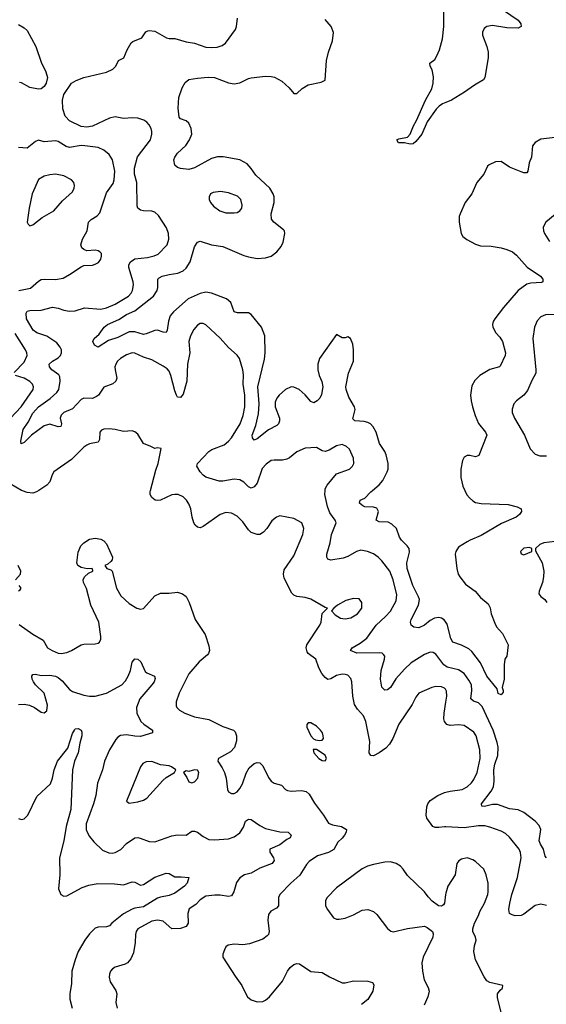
# Model space of a CAD drawing. Header units: inches. Extents: x 1682530 to 1839546, y 640742 to 791647.
# Tile 550 of 656: x 1796998 to 1800708, y 666377 to 673318. Entities that reach past the tile are written whole.
import ezdxf

# ---------------------------------------------------------------- set-up
doc = ezdxf.new("R2010")
doc.units = ezdxf.units.IN
doc.header["$MEASUREMENT"] = 0
for name, color, linetype in [('B7696', 7, 'Continuous'), ('B7697', 7, 'Continuous'), ('B8606', 7, 'Continuous'), ('B8607', 7, 'Continuous')]:
    doc.layers.add(name, color=color, linetype=linetype)

msp = doc.modelspace()

# ---------------------------------------------------------------- linework, layer by layer
at = {"layer": 'B7696', "color": 5}
for points, elevation in [([(1797132.9, 670000), (1797117.1, 669990), (1797090, 669979.8), (1797050, 669983.8), (1797016.8, 669996.8), (1797011, 670000)], 560), ([(1800000, 668593.2), (1799997.7, 668597.7), (1799990, 668606.6), (1799970, 668615.6), (1799930, 668616.9), (1799901, 668610), (1799810, 668569.2), (1799790, 668541.2), (1799763.7, 668490), (1799670, 668351.8), (1799627.3, 668250), (1799604.4, 668210), (1799577.2, 668182.8), (1799530, 668149.7), (1799490, 668128.2), (1799471.7, 668131.7), (1799460.5, 668150), (1799464.2, 668230), (1799436.5, 668370), (1799419.7, 668410), (1799377, 668457), (1799356, 668490), (1799344.4, 668550), (1799337.4, 668650), (1799330, 668672.7), (1799310, 668696.2), (1799290, 668703), (1799270, 668703.5), (1799230, 668694), (1799190, 668672.2), (1799170, 668667.3), (1799150, 668681.6), (1799127.4, 668710), (1799106.2, 668750), (1799084.2, 668810), (1799031.5, 668850), (1799022.5, 668862.5), (1799016.4, 668890), (1799021.5, 668910), (1799112.3, 669050), (1799120.9, 669070), (1799129.1, 669130.9), (1799166, 669170), (1799150, 669175.3), (1799050, 669234), (1799010, 669245.6), (1798950, 669251.6), (1798930, 669260.7), (1798915.4, 669275.4), (1798862, 669382), (1798857.4, 669410), (1798860.9, 669439.1), (1798930, 669539.3), (1798994, 669690), (1799000.7, 669730), (1798986, 669770), (1798930, 669802), (1798830, 669821.2), (1798807.9, 669812.1), (1798775.2, 669784.8), (1798739.1, 669730), (1798715.1, 669704.9), (1798690.3, 669689.7), (1798670, 669687.8), (1798630, 669704), (1798610, 669722.6), (1798570, 669778.7), (1798530, 669818.9), (1798490, 669838.9), (1798450, 669843.5), (1798410, 669829.7), (1798290, 669746.3), (1798270, 669736.9), (1798250, 669740.7), (1798234, 669754), (1798225.1, 669770), (1798212.8, 669810), (1798203, 669870), (1798190, 669905.2), (1798174, 669930), (1798150, 669954), (1798115.3, 669970), (1798090, 669971.5), (1798070, 669967.6), (1797990, 669929.7), (1797970, 669928), (1797951.7, 669931.7), (1797929, 669950), (1797917.2, 669970), (1797917, 669990), (1797919.6, 670000)], 560), ([(1800000, 668759.6), (1799985.4, 668770), (1799930, 668844.8), (1799910, 668857), (1799890, 668858.2), (1799850, 668843.8), (1799756.9, 668783.1), (1799710, 668739.8), (1799648.6, 668671.4), (1799610, 668609.7), (1799590, 668593), (1799570, 668591.6), (1799550, 668612.7), (1799539.4, 668670), (1799544.1, 668730), (1799567.6, 668810), (1799569.7, 668830), (1799561.8, 668841.8), (1799551.3, 668851.3), (1799530, 668854), (1799372.6, 668852.6), (1799329.7, 668870), (1799339.6, 668890), (1799397.8, 668922.2), (1799442.7, 668957.3), (1799508.4, 669050), (1799575, 669110), (1799610.5, 669149.5), (1799650, 669220.7), (1799655.8, 669264.2), (1799629.7, 669370.3), (1799606, 669430), (1799550, 669503.1), (1799523.1, 669530), (1799490, 669553.6), (1799449.3, 669570), (1799402.2, 669577.8), (1799370, 669569.8), (1799310, 669532.9), (1799277.8, 669522.2), (1799190, 669508.4), (1799170, 669515.1), (1799161.3, 669530), (1799163.1, 669550), (1799186.3, 669630), (1799194.3, 669690), (1799226.9, 669770), (1799220.5, 669790), (1799182.6, 669842.6), (1799165.6, 669885.6), (1799148.3, 669970), (1799150.5, 670000)], 540), ([(1800000, 669070.4), (1799987.9, 669087.9), (1799970, 669099.7), (1799950, 669103.5), (1799920.7, 669099.3), (1799890, 669082.6), (1799850, 669049.7), (1799810, 669031.5), (1799775.9, 669035.9), (1799757.2, 669050), (1799751.6, 669070), (1799756.4, 669090), (1799808.2, 669190), (1799813.8, 669230), (1799808.4, 669250), (1799768.8, 669328.8), (1799728.9, 669450), (1799725.8, 669490), (1799745.1, 669565.1), (1799741.3, 669590), (1799728.6, 669608.6), (1799687.3, 669650), (1799674, 669670), (1799652.3, 669730), (1799621, 669761), (1799594.7, 669774.7), (1799530, 669777.6), (1799509.7, 669789.7), (1799525.1, 669850), (1799514.3, 669874.3), (1799490, 669881.8), (1799430, 669884.4), (1799414.5, 669890), (1799391.8, 669910), (1799397.2, 669930), (1799430, 669945.7), (1799471.1, 669990), (1799483.2, 670000)], 520), ([(1796993.8, 669053.8), (1797090, 668985.3), (1797164.4, 668944.4), (1797193.4, 668890), (1797227.3, 668870), (1797270, 668853.1), (1797290.8, 668849.2), (1797330, 668856), (1797363.7, 668870), (1797430, 668910.3), (1797450, 668915.8), (1797530, 668918), (1797550, 668922), (1797561.2, 668930), (1797569.5, 668950), (1797569.6, 668970), (1797554.8, 669070), (1797499.3, 669190), (1797468.4, 669308.4), (1797447.6, 669350), (1797445.6, 669370), (1797455.6, 669390), (1797482.8, 669417.2), (1797513.2, 669430), (1797514, 669434), (1797508.4, 669448.4), (1797473.4, 669446.6), (1797430, 669455.6), (1797406.6, 669470), (1797399.5, 669490), (1797410, 669564.7), (1797429.6, 669610), (1797450, 669630.7), (1797490, 669654.8), (1797530, 669662.8), (1797570, 669656.3), (1797590, 669644), (1797610, 669622.8), (1797653, 669530), (1797650.5, 669510), (1797641.3, 669498.7), (1797619.5, 669480.5), (1797598, 669470), (1797611.3, 669450), (1797639.6, 669439.6), (1797650.3, 669430.3), (1797681.1, 669310), (1797710, 669256.3), (1797770, 669203), (1797822.8, 669170), (1797850, 669163), (1797870, 669167.7), (1797950, 669256.3), (1797990, 669274.9), (1798050, 669275.5), (1798110, 669283), (1798146, 669270), (1798170, 669250.6), (1798192.2, 669210), (1798234, 669090), (1798304.9, 668984.9), (1798330, 668904.7), (1798334.4, 668870), (1798328.4, 668850), (1798320.3, 668839.7), (1798262.4, 668790), (1798190, 668706), (1798121.3, 668570), (1798100.5, 668510), (1798101.1, 668481.1), (1798104, 668470), (1798122.8, 668450), (1798161, 668430), (1798230, 668402.4), (1798330, 668385.5), (1798430, 668336.3), (1798504.7, 668310), (1798516.7, 668296.7), (1798526, 668270), (1798526.2, 668233.8), (1798511.8, 668188.2), (1798482.3, 668157.7), (1798398, 668110), (1798396, 668104), (1798394.8, 668090), (1798424.6, 668044.6), (1798441.1, 668010), (1798451.7, 667970), (1798463.1, 667890), (1798470, 667874.8), (1798490, 667862), (1798510, 667863.8), (1798530, 667875.5), (1798550, 667899.3), (1798566.9, 667930), (1798594.7, 668005.3), (1798615.6, 668044.4), (1798650, 668074.9), (1798670, 668081.6), (1798690, 668079.3), (1798710, 668058), (1798750, 667975.5), (1798770.2, 667950.2), (1798790, 667935.8), (1798842.8, 667922.8), (1798870.6, 667890.6), (1798885.1, 667885.1), (1798910, 667878.7), (1798983, 667883), (1799016.2, 667876.2), (1799038.4, 667858.4), (1799074.5, 667794.5), (1799139.3, 667710), (1799174.4, 667654.4), (1799202.3, 667642.3), (1799264.7, 667630), (1799300.7, 667610), (1799297.1, 667590), (1799286, 667570), (1799270, 667547.6), (1799240.5, 667519.5), (1799211.4, 667468.6), (1799173.9, 667446.1), (1799097.3, 667422.7), (1799036.7, 667383.3), (1799017.6, 667362.4), (1798972.5, 667287.5), (1798908.9, 667230), (1798831.7, 667150), (1798820.9, 667130), (1798820.4, 667070), (1798806.4, 667053.6), (1798766.8, 667033.2), (1798750.2, 667009.8), (1798745.3, 666970), (1798754.9, 666890), (1798750.4, 666870), (1798740.9, 666859.1), (1798710, 666835.6), (1798616.7, 666803.3), (1798570, 666795.1), (1798510, 666800.9), (1798465.8, 666794.2), (1798450, 666782), (1798440.3, 666759.7), (1798428.8, 666730), (1798429.1, 666709.1), (1798515.6, 666575.6), (1798563.7, 666510), (1798590.3, 666450.3), (1798603.8, 666430), (1798630, 666408.7), (1798670, 666393.1), (1798710, 666397.3), (1798730, 666406.9), (1798759.1, 666430), (1798850, 666539.5), (1798885.4, 666610), (1798904.1, 666635.9), (1798930, 666658.4), (1798950, 666663.7), (1798970, 666662), (1799050, 666607.2), (1799130, 666600.3), (1799180.7, 666570), (1799270, 666528.2), (1799290, 666528.2), (1799350, 666543), (1799450, 666540.4), (1799484.7, 666530), (1799493.7, 666513.7), (1799487.2, 666470), (1799451.4, 666410), (1799405.3, 666374.7)], 560), ([(1796968.9, 669368.9), (1797002.7, 669410), (1797006, 669430), (1796986.6, 669470)], 580), ([(1796990, 669291.3), (1797002, 669298), (1797008.7, 669310), (1796995.3, 669330)], 580), ([(1796990, 668490.3), (1797030, 668493.4), (1797066, 668486), (1797102.8, 668470), (1797150, 668436), (1797170, 668431), (1797190, 668444.7), (1797193.6, 668486.4), (1797170, 668569.3), (1797109.9, 668629.9), (1797095.6, 668650), (1797086.3, 668670), (1797083.9, 668690), (1797090, 668703), (1797110, 668703.6), (1797150, 668694.9), (1797210, 668696.2), (1797250, 668689.2), (1797270, 668679.7), (1797297.7, 668657.7), (1797350, 668596.5), (1797370, 668582), (1797450, 668555), (1797490.8, 668549.2), (1797529.8, 668550.2), (1797609.9, 668570.1), (1797717.6, 668630), (1797743, 668657), (1797762, 668690), (1797778.8, 668730), (1797791.5, 668788.5), (1797798.7, 668801.3), (1797810, 668813), (1797830, 668810.5), (1797852.2, 668790), (1797882.2, 668722.2), (1797893.1, 668713.1), (1797947.3, 668690), (1797953.3, 668673.3), (1797945.3, 668650), (1797930.2, 668630), (1797844.1, 668530), (1797820.6, 668470), (1797822.8, 668430), (1797851.1, 668371.1), (1797871.8, 668351.8), (1797933.4, 668310), (1797934.8, 668290), (1797850, 668264.8), (1797810, 668266.4), (1797750, 668276.9), (1797709.1, 668270.9), (1797690, 668259.8), (1797675.4, 668244.6), (1797631.3, 668170), (1797596.1, 668090), (1797581.7, 668030), (1797545.2, 667934.8), (1797533.6, 667850), (1797519.1, 667790), (1797465.4, 667650), (1797467.1, 667610), (1797472.9, 667590), (1797490, 667559.3), (1797521.4, 667521.4), (1797582.3, 667462.3), (1797625.5, 667445.5), (1797650, 667443.1), (1797670, 667446.7), (1797710, 667468.5), (1797749.6, 667510), (1797810, 667550.3), (1797830, 667551.8), (1797847.5, 667547.5), (1797910, 667523.8), (1797950, 667521.6), (1798070, 667563.8), (1798110, 667571), (1798170, 667569.1), (1798210, 667597.6), (1798230, 667598.4), (1798250.6, 667590.6), (1798290, 667560.2), (1798330, 667539.7), (1798370, 667535.2), (1798470, 667542.9), (1798510, 667556.9), (1798550, 667584.7), (1798573.9, 667626.1), (1798590, 667668.2), (1798610, 667682), (1798630, 667678.7), (1798690, 667636.9), (1798730, 667616.5), (1798830, 667591.6), (1798890, 667590.3), (1798910.2, 667569.8), (1798903.8, 667550), (1798881.1, 667538.9), (1798830, 667502.1), (1798759.6, 667470), (1798761.3, 667450), (1798786.5, 667410), (1798790.3, 667390), (1798777.6, 667370), (1798690, 667337.2), (1798630, 667301.3), (1798582.8, 667290), (1798550, 667269.5), (1798524.5, 667235.5), (1798507.6, 667170), (1798490, 667141.6), (1798470, 667136.4), (1798410, 667146.6), (1798372.7, 667147.3), (1798310, 667138), (1798270, 667114), (1798239.1, 667080.9), (1798193, 667050), (1798183, 667017), (1798185.3, 666950), (1798170, 666926), (1798130, 666911.6), (1798070, 666908.4), (1798010, 666963), (1797970, 666971.1), (1797930, 666964), (1797830.4, 666910), (1797818.4, 666890), (1797814, 666870), (1797812.3, 666812.3), (1797799.2, 666740.8), (1797781.7, 666698.3), (1797757.1, 666670), (1797740.8, 666659.2), (1797670, 666638.4), (1797652, 666628), (1797638, 666610), (1797630.4, 666590), (1797628.5, 666568.5), (1797635.1, 666535.1), (1797675.2, 666475.2), (1797683.1, 666450), (1797676.1, 666390), (1797685.8, 666350)], 540), ([(1800000, 668359.2), (1799991.1, 668370), (1799986.4, 668390), (1799988.7, 668430), (1800000, 668505.8)], 560), ([(1796990, 667686.3), (1797010, 667680.3), (1797030, 667684.2), (1797055.4, 667710), (1797118.9, 667841.1), (1797214.2, 667930), (1797228.7, 667970), (1797240.3, 668030), (1797263.4, 668090), (1797337.4, 668182.6), (1797370, 668284.9), (1797383.5, 668310), (1797390, 668318.4), (1797410, 668321.6), (1797430.4, 668310.4), (1797435.8, 668295.8), (1797435.6, 668270), (1797421.2, 668218.8), (1797410.2, 668150), (1797384.4, 668090), (1797369.4, 668030.6), (1797358.7, 667750), (1797325.6, 667630), (1797308, 667530), (1797279.3, 667410), (1797279.7, 667290), (1797271.5, 667190), (1797288, 667150), (1797310, 667138), (1797330, 667141.1), (1797438.8, 667201.2), (1797484.1, 667215.9), (1797549.2, 667229.2), (1797666.5, 667226.5), (1797730, 667219), (1797790, 667241.1), (1797810, 667237), (1797850, 667217.4), (1797870, 667220.9), (1797950, 667273), (1798030, 667300.9), (1798050, 667298), (1798090, 667275.3), (1798136.1, 667276.1), (1798190.8, 667270), (1798177, 667230), (1798159.5, 667210), (1798090, 667159.8), (1798050, 667142.8), (1797990, 667133), (1797970, 667124.9), (1797870, 667062.8), (1797810, 667055.6), (1797790, 667048.6), (1797730, 667014.8), (1797648.1, 666950), (1797630, 666930.9), (1797610, 666922), (1797550, 666921.8), (1797530, 666913.8), (1797490, 666874.8), (1797456.3, 666830), (1797410.9, 666750), (1797388.1, 666690), (1797365.6, 666610), (1797363.8, 666523.8), (1797350.2, 666450), (1797352.3, 666412.3), (1797367.9, 666350)], 520), ([(1800000, 667627.7), (1799990, 667628.2), (1799950, 667622.2), (1799924.2, 667624.2), (1799909.4, 667630), (1799867.3, 667690), (1799862, 667710), (1799866, 667770), (1799873.2, 667790), (1799890, 667813), (1799943.6, 667850), (1799989.9, 667870.1), (1800000, 667872.7)], 560), ([(1800000, 667160.3), (1799997.1, 667150), (1799990.6, 667089.4), (1799982.8, 667077.2), (1799970, 667069), (1799948.7, 667070), (1799904.4, 667104.4), (1799874.9, 667134.9), (1799849.4, 667170), (1799730, 667283.7), (1799700.7, 667330), (1799682, 667350), (1799649.8, 667369.8), (1799610, 667380.5), (1799570, 667378.3), (1799490, 667362.6), (1799449.1, 667350.9), (1799410, 667331.3), (1799230, 667198.7), (1799163.8, 667130), (1799152.5, 667107.5), (1799153, 667070), (1799166, 667046), (1799210, 666986), (1799230, 666977.3), (1799250, 666976.3), (1799290, 666983.8), (1799350, 667006.4), (1799410, 667041.3), (1799450, 667044.9), (1799490, 667030.4), (1799514, 667010), (1799590, 666910.6), (1799612.1, 666892.1), (1799630, 666887), (1799730, 666910.3), (1799850, 666927.3), (1799870, 666918), (1799906.8, 666890), (1799910, 666874), (1799908.2, 666850), (1799841.1, 666710), (1799832, 666670), (1799835.3, 666610), (1799847, 666550), (1799874.9, 666494.9), (1799882.3, 666470), (1799874, 666430), (1799848.4, 666370)], 580)]:
    msp.add_lwpolyline(points, dxfattribs=dict(at, elevation=elevation))
for points, elevation in [([(1799350, 669238), (1799296.2, 669223.8), (1799238, 669190), (1799211.3, 669170), (1799194, 669150), (1799221.4, 669121.4), (1799258.4, 669098.4), (1799290, 669094.4), (1799330, 669101.3), (1799378.4, 669130), (1799409.6, 669170), (1799409.6, 669210), (1799390, 669234.5)], 560), ([(1799050, 668362), (1799030, 668362), (1799021, 668350), (1799020.7, 668330), (1799048.4, 668268.4), (1799068.2, 668248.2), (1799082, 668242), (1799110, 668236.3), (1799130, 668238.8), (1799139.3, 668250), (1799136.2, 668270), (1799131.6, 668290), (1799118, 668310), (1799090, 668337.2)], 580), ([(1799066.8, 668173.2), (1799071.3, 668150), (1799104.9, 668110), (1799130, 668094.9), (1799150, 668094), (1799160.7, 668110), (1799150, 668134), (1799090, 668172.7)], 580), ([(1797930, 668087.6), (1797890, 668086), (1797866.1, 668073.9), (1797848.5, 668050), (1797751, 667810), (1797770, 667794.8), (1797830, 667805.3), (1797870, 667816.5), (1797894.3, 667830), (1798006.1, 667953.9), (1798030, 667974.9), (1798088.7, 668010), (1798098, 668030), (1798068.7, 668050), (1798050, 668057), (1797990, 668065.1)], 560), ([(1798230, 668028.7), (1798190, 668019), (1798170, 668022), (1798152, 668010), (1798176.3, 667976.3), (1798190, 667946), (1798210, 667938.8), (1798230, 667944.9), (1798254, 667970), (1798259, 668010), (1798250, 668028)], 560)]:
    msp.add_lwpolyline(points, close=True, dxfattribs=dict(at, elevation=elevation))
at = {"layer": 'B7697', "color": 5}
for points, elevation in [([(1799150.5, 670000), (1799151.3, 670010), (1799164.2, 670035.8), (1799230, 670116.4), (1799321.2, 670150), (1799343.7, 670170), (1799351.8, 670190), (1799350, 670228), (1799320.7, 670290), (1799300.9, 670310), (1799270, 670322.4), (1799230, 670314.3), (1799177.4, 670282.6), (1799150, 670273), (1799130, 670278.7), (1799090, 670301.6), (1799010, 670296.9), (1798950, 670271.2), (1798899.5, 670230), (1798880, 670220), (1798850, 670213), (1798790, 670214), (1798770, 670209.8), (1798734.7, 670185.3), (1798706.5, 670153.5), (1798670.1, 670049.9), (1798650, 670025.7), (1798630, 670015.8), (1798610, 670024.2), (1798576.6, 670056.6), (1798550, 670075), (1798510, 670079.4), (1798430, 670063.7), (1798403.8, 670063.8), (1798310, 670094), (1798290, 670106.6), (1798270, 670131.6), (1798247.2, 670170), (1798249.7, 670190), (1798330, 670272.9), (1798352.8, 670287.2), (1798438, 670322), (1798470, 670347.2), (1798489.8, 670370), (1798552, 670470), (1798573.3, 670526.7), (1798584.6, 670590), (1798583.9, 670670), (1798572.5, 670747.5), (1798574.6, 670814.6), (1798569.8, 670849.8), (1798546, 670930), (1798530, 670953), (1798470, 671007.6), (1798410, 671073.7), (1798310, 671167.3), (1798290, 671175.6), (1798270, 671175.6), (1798250, 671164.5), (1798225.2, 671134.8), (1798200.3, 671090), (1798190.3, 671050), (1798197.5, 670970), (1798180.2, 670890), (1798175.9, 670770), (1798150, 670678), (1798130, 670654.5), (1798110, 670657), (1798102, 670670), (1798090, 670701.2), (1798063.6, 670810), (1798050, 670839.2), (1798036, 670856), (1798010, 670875.4), (1797930, 670920.7), (1797870, 670939.8), (1797810, 670968.2), (1797790, 670969.6), (1797750, 670954.3), (1797708.5, 670930), (1797687.4, 670910), (1797674.6, 670890), (1797669.3, 670870), (1797670.3, 670850), (1797682.6, 670790), (1797674.4, 670770), (1797654.9, 670750), (1797590, 670727), (1797552.9, 670670), (1797539, 670661), (1797510, 670647.2), (1797450, 670648.9), (1797430, 670639.4), (1797370, 670575.6), (1797309.2, 670550), (1797289.4, 670530), (1797284, 670510), (1797291.7, 670470), (1797288.7, 670451.3), (1797270, 670448.1), (1797210, 670465.5), (1797170, 670454.4), (1797080.2, 670390), (1797030, 670336.3), (1797007.6, 670327.6), (1797007.2, 670347.2), (1797023.4, 670430), (1797058.5, 670481.5), (1797090, 670543.2), (1797129.8, 670590), (1797211.7, 670648.3), (1797259.9, 670690), (1797272.9, 670710), (1797283, 670770), (1797280.7, 670800.7), (1797273.6, 670813.6), (1797225.3, 670850), (1797208.2, 670870), (1797206.3, 670890), (1797229.6, 670910), (1797270, 670934), (1797285.1, 670950), (1797292.8, 670970), (1797291.7, 670990), (1797284.2, 671010), (1797259.7, 671039.7), (1797190, 671086.2), (1797118, 671110), (1797092.8, 671130), (1797046.9, 671210), (1797042.6, 671250), (1797050, 671263.1), (1797070, 671269.1), (1797149, 671271), (1797230, 671291.8), (1797270, 671284.5), (1797310, 671269.2), (1797350, 671262.6), (1797390, 671266.4), (1797453.5, 671286.5), (1797570, 671277.8), (1797610, 671285.7), (1797670, 671312.9), (1797763.5, 671370), (1797782.7, 671390), (1797792.8, 671410), (1797799.8, 671450), (1797798.6, 671470), (1797767.9, 671572.1), (1797767.7, 671590), (1797778.3, 671610), (1797810, 671632.6), (1797898.2, 671641.8), (1797946.5, 671653.5), (1797974.4, 671665.6), (1798038, 671730), (1798049.7, 671770), (1798045.7, 671810), (1798032.6, 671850), (1797976.6, 671936.6), (1797950, 671961.3), (1797930, 671968.4), (1797870, 671969.8), (1797850, 671974.3), (1797830, 671989.5), (1797826.7, 672006.7), (1797823.2, 672170), (1797806.7, 672230), (1797807.5, 672272.5), (1797828.3, 672351.7), (1797919.8, 672470), (1797928.8, 672510), (1797928.7, 672530), (1797925.1, 672550), (1797910, 672577.6), (1797894.6, 672594.6), (1797871.8, 672610), (1797830, 672624.7), (1797793, 672627), (1797730, 672622.6), (1797670, 672633.5), (1797630, 672624.6), (1797510, 672566.9), (1797470, 672559.4), (1797430, 672565.3), (1797350, 672604.7), (1797317.8, 672637.8), (1797301.3, 672690), (1797299.7, 672750), (1797308.3, 672790), (1797363, 672870), (1797396.2, 672890), (1797450.5, 672909.5), (1797610, 672948.6), (1797655.1, 672970), (1797675.4, 672990), (1797694, 673030), (1797732.8, 673050), (1797754.9, 673105.1), (1797784.5, 673155.5), (1797794.8, 673165.2), (1797857.6, 673190), (1797887.1, 673232.9), (1797900.1, 673239.9), (1797910, 673243), (1797950, 673237.1), (1798031.3, 673190), (1798050, 673184.9), (1798090, 673184.4), (1798170, 673161.5), (1798230, 673153.4), (1798310, 673124.9), (1798350, 673121.5), (1798390, 673124.9), (1798423.6, 673136.4), (1798447, 673153), (1798518, 673250), (1798526.3, 673270), (1798533.3, 673330)], 540), ([(1799483.2, 670000), (1799530, 670038.5), (1799556.1, 670070), (1799588, 670130), (1799593.2, 670150), (1799594.3, 670190), (1799580.9, 670250), (1799570, 670274.5), (1799532.6, 670330), (1799509.2, 670409.2), (1799488.5, 670448.5), (1799470, 670468.3), (1799450, 670478.7), (1799424.8, 670484.8), (1799359, 670490), (1799344.9, 670504.9), (1799360.5, 670570), (1799356.9, 670590), (1799316.6, 670656.6), (1799297.4, 670710), (1799295.8, 670730), (1799314.2, 670825.8), (1799348.7, 670910), (1799348.7, 670991.3), (1799344, 671030), (1799328, 671070), (1799310, 671082), (1799290, 671075.3), (1799270, 671075.3), (1799230, 671098), (1799110, 670929.2), (1799098.7, 670890), (1799098.7, 670850), (1799107.4, 670810), (1799127.1, 670767.1), (1799134.9, 670730), (1799124, 670676), (1799111.5, 670650), (1799094.9, 670630), (1799070, 670617.4), (1799050, 670625.6), (1799010, 670674), (1798966, 670710), (1798930, 670728.6), (1798910, 670729.8), (1798870, 670710.8), (1798825, 670670), (1798809.3, 670650), (1798797.3, 670622.7), (1798797.1, 670590), (1798829.2, 670510), (1798829.1, 670490), (1798820.3, 670470), (1798810, 670456.9), (1798750, 670426.6), (1798670, 670363.6), (1798650, 670352.7), (1798638.4, 670370), (1798636.4, 670390), (1798662.1, 670457.9), (1798680.4, 670539.6), (1798684.2, 670610), (1798675.4, 670730), (1798723.8, 670923.8), (1798728.5, 670970), (1798724.4, 671090), (1798700.6, 671150), (1798630, 671239.8), (1798610, 671251.5), (1798531.6, 671251.6), (1798510, 671258.9), (1798484.9, 671324.9), (1798455.4, 671350), (1798350, 671390.4), (1798310, 671397), (1798270, 671387), (1798184, 671350), (1798081.6, 671258.4), (1798057.6, 671230), (1798046.1, 671193.9), (1798037.6, 671130), (1798030, 671114), (1798010, 671115.1), (1797970, 671128.7), (1797950, 671127.8), (1797890, 671102.8), (1797870, 671098.9), (1797810, 671118.2), (1797770, 671116.5), (1797690, 671078), (1797624.6, 671055.4), (1797550, 671009.3), (1797524.2, 671024.2), (1797514.5, 671050), (1797522, 671070), (1797558.3, 671101.7), (1797592.4, 671150), (1797617.2, 671170), (1797696.1, 671203.9), (1797750, 671239.4), (1797810, 671264.6), (1797941.5, 671370), (1797965.7, 671410), (1797970.8, 671430.8), (1797970.9, 671489.1), (1797981.1, 671498.9), (1798000.9, 671510), (1798050, 671522.2), (1798112, 671530), (1798150, 671548.1), (1798170, 671566.5), (1798198.8, 671610), (1798230, 671717.3), (1798251.2, 671748.8), (1798270, 671755.8), (1798350, 671731.6), (1798430, 671720.3), (1798576.7, 671656.7), (1798610, 671645.2), (1798670, 671634.4), (1798730, 671638.6), (1798770, 671651.6), (1798810, 671682), (1798839.8, 671720.2), (1798854, 671750), (1798866.9, 671810), (1798863, 671830), (1798857.1, 671837.1), (1798789.7, 671890), (1798772.6, 671912.6), (1798770.7, 671950), (1798791.5, 672030), (1798790.6, 672070), (1798784.6, 672090), (1798760.3, 672130), (1798661.3, 672221.3), (1798629.7, 672270), (1798601.2, 672301.2), (1798550, 672331.1), (1798431, 672351), (1798390.9, 672350.9), (1798350, 672339.8), (1798230, 672273.1), (1798190, 672261.3), (1798130, 672269.3), (1798110, 672276), (1798091.8, 672291.8), (1798084.2, 672330), (1798091.1, 672350), (1798110, 672378), (1798168.9, 672431.1), (1798195.1, 672470), (1798209.7, 672510), (1798205.4, 672550), (1798190, 672589.4), (1798170, 672604.7), (1798130, 672618.4), (1798122, 672630), (1798113.4, 672693.4), (1798118.5, 672770), (1798143.3, 672836.7), (1798164.1, 672875.9), (1798190, 672896.5), (1798250, 672905.7), (1798327, 672913), (1798369.7, 672910.3), (1798470, 672873.4), (1798510, 672866.7), (1798550, 672872.7), (1798610, 672903.8), (1798630, 672908.2), (1798730, 672919.3), (1798770, 672918), (1798792.1, 672912.1), (1798843.9, 672883.9), (1798897.3, 672837.3), (1798930, 672798), (1798950, 672798), (1798987.9, 672832.1), (1799030, 672858), (1799122, 672878), (1799149.3, 672890.7), (1799159.7, 673030), (1799172.6, 673090), (1799201.7, 673170), (1799208.2, 673228.2), (1799191.6, 673270), (1799150, 673319)], 520), ([(1800000, 672733.5), (1799976.1, 672723.9), (1799952.5, 672707.5), (1799932.8, 672687.2), (1799870, 672598.4), (1799831, 672510), (1799790, 672460.4), (1799770, 672443.5), (1799750, 672439.7), (1799710, 672449.5), (1799668, 672450), (1799654, 672470), (1799670, 672479.1), (1799729.5, 672490.5), (1799749.6, 672510.4), (1799771.6, 672570), (1799793.7, 672606.3), (1799856.1, 672750), (1799902.9, 672830), (1799912.2, 672870), (1799914.2, 672914.2), (1799903.6, 672963.6), (1799889.6, 672990.4), (1799887.5, 673012.5), (1799922, 673038), (1799936.9, 673063.1), (1799954.8, 673105.2), (1799976.5, 673183.5), (1799986.6, 673270), (1799986.5, 673370)], 480), ([(1796990, 673285), (1797030, 673261.6), (1797050, 673242.3), (1797111.5, 673130), (1797150, 673019.3), (1797181.7, 672950), (1797193, 672910), (1797185.7, 672870), (1797170, 672846), (1797150, 672831.5), (1797130, 672827.6), (1797070, 672840.2), (1797010, 672872.2), (1796995.7, 672875.7)], 540), ([(1796991.9, 671408.1), (1797075.3, 671424.7), (1797130, 671474.3), (1797150, 671485.7), (1797170, 671488.8), (1797250, 671485.7), (1797303.3, 671496.7), (1797350, 671521.3), (1797430, 671576.4), (1797450, 671584.9), (1797510, 671588.5), (1797530, 671594.4), (1797553.1, 671606.9), (1797569.6, 671630), (1797574.7, 671650), (1797573.7, 671670), (1797562, 671682), (1797550, 671689.7), (1797530, 671693.7), (1797470, 671689.5), (1797450, 671698), (1797436, 671710), (1797429.4, 671730), (1797440.7, 671770), (1797474, 671830), (1797483, 671890), (1797501.6, 671910), (1797543.7, 671936.3), (1797562.6, 671957.4), (1797610, 672098), (1797655.8, 672164.2), (1797664, 672190), (1797668.6, 672250), (1797650.8, 672330), (1797627.3, 672367.3), (1797590, 672398), (1797550, 672416.8), (1797458, 672430), (1797430, 672431.2), (1797350, 672417.1), (1797324.6, 672424.6), (1797270, 672458.5), (1797250, 672463.1), (1797170, 672456.9), (1797130, 672468), (1797110, 672459.7), (1797050, 672412.8), (1796990, 672417)], 560), ([(1796958, 670830), (1797030, 670903.5), (1797051, 670950), (1797048.8, 670970), (1797039.1, 670990), (1796965.8, 671105.8)], 560), ([(1796933.7, 670510), (1797008.4, 670590), (1797091.9, 670710), (1797095.6, 670730), (1797088.9, 670748.9), (1797070, 670767.2), (1797030, 670789.8), (1796969.6, 670810)], 560), ([(1797919.6, 670000), (1797956.6, 670143.4), (1797973.3, 670190), (1797994.6, 670294.6), (1797970, 670299), (1797950, 670294), (1797922, 670310), (1797870, 670329.4), (1797830, 670396), (1797810, 670413.2), (1797790, 670419.3), (1797730, 670415.8), (1797670, 670429.6), (1797627.3, 670432.7), (1797590, 670431.6), (1797574.6, 670425.4), (1797563, 670410), (1797560.7, 670359.3), (1797550, 670339), (1797490, 670326.9), (1797470, 670319.7), (1797450, 670305.4), (1797362.5, 670217.5), (1797239.1, 670130), (1797226, 670110), (1797210, 670061.2), (1797190, 670036.2), (1797132.9, 670000)], 560), ([(1797011, 670000), (1796930, 670045.1)], 560)]:
    msp.add_lwpolyline(points, dxfattribs=dict(at, elevation=elevation))
for points, elevation in [([(1797250, 672229.7), (1797210, 672225.4), (1797170, 672214.3), (1797130, 672191.2), (1797085.2, 672090), (1797064.6, 671990), (1797051.1, 671891.1), (1797056.9, 671876.9), (1797070, 671864.7), (1797090, 671870.8), (1797156.9, 671923.1), (1797239.5, 671970), (1797299.8, 672040.2), (1797370, 672104.9), (1797382.9, 672130), (1797385.1, 672150), (1797379.5, 672170), (1797362.7, 672190), (1797310, 672216.9)], 580), ([(1798412.8, 672107.2), (1798361.1, 672098.9), (1798342.8, 672090), (1798334, 672070), (1798333.4, 672050), (1798342, 672030), (1798363.9, 672003.9), (1798407.3, 671970), (1798450, 671957.6), (1798510, 671955.5), (1798530, 671959.1), (1798550, 671970.8), (1798562, 671990), (1798565.1, 672010), (1798555.1, 672050), (1798533.5, 672073.5), (1798470, 672097.4)], 540)]:
    msp.add_lwpolyline(points, close=True, dxfattribs=dict(at, elevation=elevation))
at = {"layer": 'B8606', "color": 5}
for points, elevation in [([(1800134.1, 670000), (1800149.2, 669969.2), (1800166.3, 669946.3), (1800190, 669925.3), (1800210, 669915.3), (1800250, 669907.2), (1800440.3, 669900.3), (1800504.1, 669884.1), (1800531.3, 669870), (1800533, 669850), (1800519.3, 669830), (1800495.5, 669810), (1800392.9, 669767.1), (1800250, 669681.1), (1800171.3, 669650), (1800150, 669637.2), (1800090, 669598.4), (1800070.3, 669570), (1800067.1, 669550), (1800078, 669450), (1800087.9, 669410), (1800098, 669390), (1800139, 669339), (1800208, 669290), (1800244.8, 669244.8), (1800299.2, 669199.2), (1800312.1, 669172.1), (1800319.3, 669130), (1800344.8, 669064.8), (1800358.3, 669038.3), (1800399.1, 668990), (1800438.8, 668910), (1800431.3, 668831.3), (1800416, 668810), (1800410.7, 668770), (1800411.3, 668670), (1800398, 668610), (1800404.7, 668590), (1800403.6, 668576.4), (1800390, 668558), (1800370, 668568.7), (1800361.2, 668601.2), (1800290, 668689.6), (1800243.6, 668783.6), (1800183, 668863), (1800162, 668882), (1800110, 668909.7), (1800049.6, 668930), (1800036.6, 668956.6), (1800010, 669056), (1800000, 669070.4)], 520), ([(1800770, 669638.9), (1800690.6, 669629.4), (1800662, 669618), (1800632, 669590), (1800632.7, 669572.7), (1800679.1, 669490), (1800690.4, 669430.4), (1800688.4, 669390), (1800680.4, 669350), (1800657.3, 669290), (1800654.8, 669270), (1800670, 669251), (1800698, 669230), (1800712, 669210)], 540), ([(1800710, 667409.7), (1800700.1, 667420.1), (1800687.6, 667470), (1800666.2, 667506.2), (1800658.7, 667530), (1800669.7, 667610), (1800657.4, 667637.4), (1800628.8, 667668.8), (1800549.8, 667729.8), (1800510, 667747), (1800450, 667754.8), (1800364.5, 667784.5), (1800330, 667784.8), (1800272.1, 667772.1), (1800254, 667774), (1800252, 667790), (1800319.9, 667880.1), (1800335.4, 667910), (1800341.9, 667950), (1800337.7, 668030), (1800345.8, 668070), (1800366.4, 668130), (1800368.8, 668190), (1800362.4, 668222.4), (1800333.4, 668310), (1800255.5, 668475.5), (1800230, 668502.6), (1800194.9, 668514.9), (1800176.9, 668530), (1800184.5, 668590), (1800180.5, 668630), (1800163, 668663), (1800130, 668707.8), (1800090, 668735), (1800010, 668752.4), (1800000, 668759.6)], 540), ([(1800000, 668505.8), (1800006.6, 668550), (1800004.4, 668584.4), (1800000, 668593.2)], 560), ([(1800000, 667872.7), (1800030, 667880.5), (1800114.5, 667890), (1800149.6, 667910), (1800180.8, 667939.2), (1800197.5, 667962.5), (1800220.3, 668010), (1800242, 668110), (1800240.3, 668170), (1800213.4, 668270), (1800196.5, 668296.5), (1800130, 668343.1), (1800090, 668348), (1800030, 668343.1), (1800007.6, 668350), (1800000, 668359.2)], 560), ([(1800710, 667073.5), (1800670, 667083.9), (1800630, 667072.4), (1800550, 667011.5), (1800530, 667003.6), (1800490, 667001.6), (1800466.6, 667006.6), (1800450, 667017.2), (1800444.7, 667044.7), (1800450.8, 667090.8), (1800465.3, 667150), (1800505.8, 667270), (1800531.6, 667410), (1800527, 667447), (1800517.2, 667470), (1800450, 667555.1), (1800420.9, 667580.9), (1800390, 667598.5), (1800310, 667626.4), (1800274.1, 667634.1), (1800230, 667634.8), (1800130, 667621.1), (1800000, 667627.7)], 560), ([(1800398, 666290), (1800364.7, 666424.7), (1800364, 666450), (1800382.9, 666477.1), (1800399, 666490), (1800402, 666510), (1800310, 666529.6), (1800290, 666542.7), (1800269.6, 666570), (1800209.6, 666690), (1800197.6, 666750), (1800202.4, 666790), (1800214.3, 666830), (1800209.6, 666850), (1800189.6, 666890), (1800189.6, 666910), (1800201.6, 666950), (1800230, 667002.8), (1800238.9, 667030), (1800273.3, 667090), (1800295.4, 667150), (1800299.7, 667170), (1800299.6, 667230), (1800284.2, 667290), (1800267.3, 667330), (1800210, 667384.2), (1800190, 667396.3), (1800150, 667409.6), (1800110, 667400.7), (1800091.9, 667388.1), (1800078, 667370), (1800065.5, 667290), (1800014, 667210), (1800000, 667160.3)], 580)]:
    msp.add_lwpolyline(points, dxfattribs=dict(at, elevation=elevation))
at = {"layer": 'B8606', "color": 5, "elevation": 540}
msp.add_lwpolyline([(1800590, 669598), (1800550, 669593.2), (1800527.3, 669570), (1800531.6, 669551.6), (1800550, 669546), (1800606, 669570), (1800606, 669590)], close=True, dxfattribs=at)
at = {"layer": 'B8607', "color": 5}
for points, elevation in [([(1800405.8, 673385.8), (1800510, 673314.7), (1800527.8, 673290), (1800531.1, 673270), (1800510, 673258.7), (1800430, 673261.8), (1800330, 673276.5), (1800290, 673270.7), (1800270, 673255.4), (1800259.7, 673230), (1800259.7, 673210), (1800290.2, 673130), (1800298.5, 673090), (1800299.1, 673050), (1800276.3, 672910), (1800266.4, 672893.6), (1800203, 672857), (1800133, 672807), (1800041, 672750), (1800000, 672733.5)], 480), ([(1800770, 672487.8), (1800670, 672475.1), (1800630, 672452.7), (1800612.1, 672427.9), (1800603.7, 672350), (1800586.7, 672310), (1800578, 672250), (1800570, 672239.3), (1800550, 672238.7), (1800530, 672244.7), (1800450, 672278.3), (1800390, 672318), (1800350, 672316.2), (1800305.3, 672294.7), (1800294.9, 672285.1), (1800268.7, 672230), (1800218.9, 672170), (1800183.6, 672090), (1800136, 672030), (1800102, 671950), (1800095.3, 671930), (1800094, 671890), (1800108.5, 671810), (1800121.3, 671790), (1800147.7, 671767.7), (1800210, 671734.6), (1800244.8, 671724.8), (1800320.6, 671720.6), (1800390, 671709), (1800430, 671698.3), (1800470, 671680.9), (1800498.3, 671658.3), (1800572.9, 671572.9), (1800667.2, 671510), (1800683.1, 671490), (1800684.5, 671475.5), (1800684, 671470), (1800675.3, 671464.7), (1800600.2, 671459.8), (1800570, 671453.5), (1800510.4, 671410), (1800407.6, 671290), (1800344.9, 671210), (1800334, 671190), (1800328.4, 671170), (1800330.4, 671150), (1800352.7, 671110), (1800379.7, 671079.7), (1800398.7, 671050), (1800420.3, 670970), (1800418, 670950), (1800383.9, 670876.1), (1800377.3, 670870), (1800310, 670851.2), (1800239.3, 670810), (1800205.3, 670774.7), (1800184.2, 670735.8), (1800174.3, 670670), (1800178, 670630), (1800188, 670590), (1800207.1, 670527.1), (1800231, 670471), (1800279.5, 670410), (1800288.4, 670390), (1800233.8, 670246.2), (1800210, 670237), (1800170, 670246.6), (1800150, 670246), (1800130, 670233.2), (1800117.3, 670210), (1800105.5, 670150), (1800106, 670090), (1800119.5, 670030), (1800134.1, 670000)], 520), ([(1800770, 671944.5), (1800706, 671890), (1800692.4, 671870), (1800687.1, 671852.9), (1800688.7, 671830), (1800695.8, 671810), (1800730, 671755.5)], 540), ([(1800830, 671242.6), (1800703.2, 671236.8), (1800670, 671223.5), (1800643.8, 671196.2), (1800624.7, 671150), (1800613.7, 671070), (1800635.6, 670850), (1800634.4, 670825.6), (1800605.8, 670774.2), (1800576.6, 670703.4), (1800550, 670671.1), (1800498.4, 670630), (1800480.4, 670610), (1800467.4, 670572.6), (1800467.4, 670550), (1800484, 670510), (1800554.3, 670390), (1800593.4, 670293.4), (1800630, 670255.5), (1800663.4, 670243.4), (1800710, 670242.3)], 540)]:
    msp.add_lwpolyline(points, dxfattribs=dict(at, elevation=elevation))

doc.saveas('drawing.dxf')
